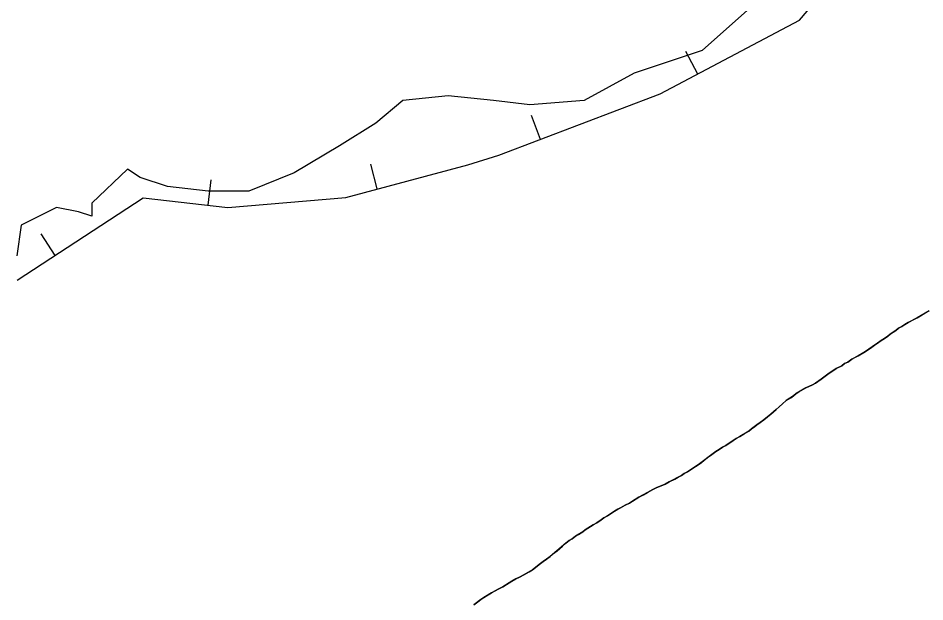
# Model space of a CAD drawing. Extents: x 3177385 to 3215275, y 903885 to 929304.
# Drawn here: x 3189739 to 3190624, y 913939 to 914509 of the extents above; entities that cross this region are included whole.
import ezdxf

# ---------------------------------------------------------------- set-up
doc = ezdxf.new("R2010")
doc.units = 0
for name, color, linetype in [('V-BORW-LINE', 7, 'Continuous'), ('V-SITE-VEGE', 7, 'Continuous'), ('V-TOPO-SHOR', 7, 'Continuous')]:
    doc.layers.add(name, color=color, linetype=linetype)

msp = doc.modelspace()

# ---------------------------------------------------------------- linework, layer by layer
at = {"layer": 'V-BORW-LINE'}
for p, q in [((3190402.08, 914454.37), (3190390.38, 914476.46)), ((3190248.48, 914390.5), (3190239.59, 914413.87)), ((3190089.19, 914342.22), (3190082.76, 914366.38)), ((3189924.19, 914326.43), (3189926.99, 914351.28)), ((3189774.75, 914277.36), (3189761.07, 914298.28))]:
    msp.add_line(p, q, dxfattribs=at)
for points in [[(3190501.38, 914506.99), (3190594.21, 914616.62)], [(3190365.4, 914434.94), (3190501.38, 914506.99)], [(3190207.91, 914375.09), (3190365.4, 914434.94)], [(3190177.45, 914365.72), (3190207.91, 914375.09)], [(3190058.42, 914334.04), (3190177.45, 914365.72)], [(3189737.64, 914253.07), (3189860.67, 914333.58)], [(3189860.67, 914333.58), (3189943.48, 914324.26)], [(3189943.48, 914324.26), (3190058.42, 914334.04)]]:
    msp.add_lwpolyline(points, dxfattribs=at)
at = {"layer": 'V-SITE-VEGE'}
for points in [[(3190485.84, 914548.19), (3190406.22, 914477.37), (3190339.87, 914455.24), (3190291.22, 914428.68), (3190238.14, 914424.26), (3190202.75, 914428.68), (3190158.52, 914433.11), (3190114.29, 914428.68), (3190087.75, 914406.55), (3190052.37, 914384.42), (3190008.14, 914357.87), (3189963.9, 914340.16), (3189924.1, 914340.16), (3189884.29, 914344.59), (3189857.75, 914353.44), (3189845.43, 914361.66), (3189810.45, 914328.51), (3189810.45, 914315.61), (3189797.56, 914319.91), (3189776.07, 914324.21), (3189741.7, 914307.02), (3189737.4, 914276.92)], [(3190627.87, 914223.32), (3190616.2, 914216.53), (3190607.36, 914211.82), (3190604.12, 914209.97), (3190601.31, 914208.11), (3190598.07, 914206.26), (3190595.47, 914204.18), (3190589.84, 914200.46), (3190587.46, 914198.38), (3190584.21, 914196.1), (3190581.18, 914194.25), (3190577.51, 914191.77), (3190574.48, 914189.7), (3190566.68, 914184.11), (3190564.09, 914182.46), (3190558.69, 914179.37), (3190552.43, 914176.1), (3190548.32, 914173.2), (3190545.31, 914171.77), (3190542.49, 914169.7), (3190537.1, 914167.04), (3190530.18, 914162.28)], [(3190530.18, 914162.28), (3190526.28, 914159.38), (3190522.38, 914156.69), (3190516.96, 914152.54), (3190513.94, 914150.9), (3190507.48, 914148.05), (3190497.98, 914142.49), (3190495.58, 914140.2), (3190488.45, 914135.66), (3190484.76, 914132.54), (3190481.5, 914129.62), (3190478.67, 914126.91), (3190476.06, 914124.62), (3190473.24, 914122.34), (3190470.19, 914119.63), (3190466.51, 914116.93), (3190463.04, 914114.24), (3190459.79, 914111.96), (3190454.59, 914108.02), (3190451.77, 914105.73), (3190443.13, 914100.59), (3190439.46, 914098.53), (3190429.3, 914091.71), (3190426.06, 914090.07), (3190422.81, 914087.8), (3190419.58, 914085.95), (3190416.98, 914084.08), (3190402.45, 914072.88), (3190399.86, 914071.23), (3190395.96, 914068.54), (3190391.86, 914066.06), (3190388.84, 914064.42), (3190386.02, 914062.56), (3190374.16, 914056.21), (3190370.06, 914054.16), (3190361.24, 914050.51), (3190358.22, 914048.87), (3190353.04, 914045.78), (3190344.63, 914041.48), (3190338.36, 914037.35), (3190335.33, 914035.49), (3190331.24, 914033.45), (3190326.71, 914030.99), (3190323.91, 914029.77), (3190320.88, 914027.7), (3190313.74, 914023.16), (3190310.29, 914021.1), (3190307.69, 914019.23), (3190303.36, 914016.34), (3190299.91, 914014.28), (3190292.13, 914009.33), (3190289.74, 914007.46), (3190282.61, 914003.14), (3190279.57, 914000.85), (3190276.34, 913999), (3190273.29, 913996.3), (3190257.88, 913983.4), (3190254.41, 913980.92), (3190250.95, 913978.65), (3190247.26, 913975.53), (3190240.54, 913970.34), (3190232.12, 913965.4), (3190228.02, 913963.35), (3190224.57, 913961.51), (3190220.68, 913959.24), (3190217.88, 913957.81), (3190211.83, 913953.89), (3190207.08, 913951.43), (3190204.28, 913949.78), (3190200.61, 913947.94), (3190193.05, 913943.41), (3190190.24, 913941.55), (3190183.3, 913936.37)]]:
    msp.add_lwpolyline(points, dxfattribs=at)
at = {"layer": 'V-TOPO-SHOR'}
for points in [[(3190481.5, 914129.62), (3190484.76, 914132.54), (3190488.45, 914135.66), (3190492.77, 914138.34), (3190495.58, 914140.2), (3190497.98, 914142.49), (3190500.79, 914144.14), (3190507.48, 914148.05), (3190513.94, 914150.9), (3190516.96, 914152.54), (3190519.34, 914154.41), (3190522.38, 914156.69), (3190526.28, 914159.38), (3190530.18, 914162.28), (3190533.85, 914164.76), (3190537.1, 914167.04), (3190542.49, 914169.7), (3190545.31, 914171.77), (3190548.32, 914173.2), (3190552.43, 914176.1), (3190555.45, 914177.74), (3190558.69, 914179.37), (3190564.09, 914182.46), (3190566.68, 914184.11), (3190571.88, 914187.84), (3190574.48, 914189.7), (3190577.51, 914191.77), (3190581.18, 914194.25), (3190584.21, 914196.1), (3190587.46, 914198.38), (3190589.85, 914200.46), (3190592.88, 914202.53), (3190595.47, 914204.18), (3190598.07, 914206.26), (3190601.31, 914208.11), (3190604.12, 914209.97), (3190607.36, 914211.82), (3190612.75, 914214.69), (3190616.2, 914216.53), (3190619.44, 914218.39), (3190623.55, 914220.86), (3190627.87, 914223.32)], [(3190183.3, 913936.37), (3190187.2, 913939.27), (3190190.24, 913941.55), (3190193.05, 913943.41), (3190195.86, 913945.06), (3190200.61, 913947.94), (3190204.28, 913949.78), (3190207.08, 913951.43), (3190211.83, 913953.89), (3190215.29, 913956.16), (3190217.88, 913957.81), (3190220.68, 913959.24), (3190224.57, 913961.51), (3190228.02, 913963.35), (3190232.12, 913965.4), (3190237.3, 913968.49), (3190240.54, 913970.34), (3190243.57, 913972.62), (3190247.26, 913975.53), (3190250.95, 913978.65), (3190254.41, 913980.92), (3190257.88, 913983.4), (3190261.35, 913986.32), (3190264.61, 913989.02), (3190270.04, 913993.59), (3190273.29, 913996.3), (3190276.34, 913999), (3190279.57, 914000.85), (3190282.61, 914003.14), (3190285.64, 914004.99), (3190289.74, 914007.46), (3190292.13, 914009.33), (3190297.31, 914012.63), (3190299.91, 914014.28), (3190303.36, 914016.34), (3190307.69, 914019.23), (3190310.29, 914021.1), (3190313.74, 914023.16), (3190320.88, 914027.7), (3190323.91, 914029.77), (3190326.71, 914030.99), (3190331.24, 914033.45), (3190335.33, 914035.49), (3190338.36, 914037.35), (3190344.63, 914041.48), (3190348.94, 914043.73), (3190353.04, 914045.78), (3190358.22, 914048.87), (3190361.24, 914050.51), (3190364.69, 914051.93), (3190370.06, 914054.16), (3190374.16, 914056.21), (3190379.55, 914059.08), (3190383, 914060.92), (3190386.02, 914062.56), (3190388.84, 914064.42), (3190391.86, 914066.06), (3190395.96, 914068.54), (3190399.86, 914071.23), (3190402.45, 914072.88), (3190405.49, 914075.16), (3190408.09, 914077.23), (3190411.56, 914079.93), (3190414.37, 914082.01), (3190416.98, 914084.08), (3190419.58, 914085.95), (3190422.81, 914087.8), (3190426.06, 914090.07), (3190429.3, 914091.71), (3190432.33, 914093.78), (3190436.65, 914096.67), (3190439.46, 914098.53), (3190443.13, 914100.59), (3190447.24, 914103.06), (3190451.77, 914105.73), (3190454.59, 914108.02), (3190457.41, 914110.09), (3190459.79, 914111.96), (3190463.04, 914114.24), (3190466.51, 914116.93), (3190470.19, 914119.63), (3190473.24, 914122.34), (3190476.06, 914124.62), (3190478.67, 914126.91), (3190481.5, 914129.62)]]:
    msp.add_lwpolyline(points, dxfattribs=at)

doc.saveas('drawing.dxf')
